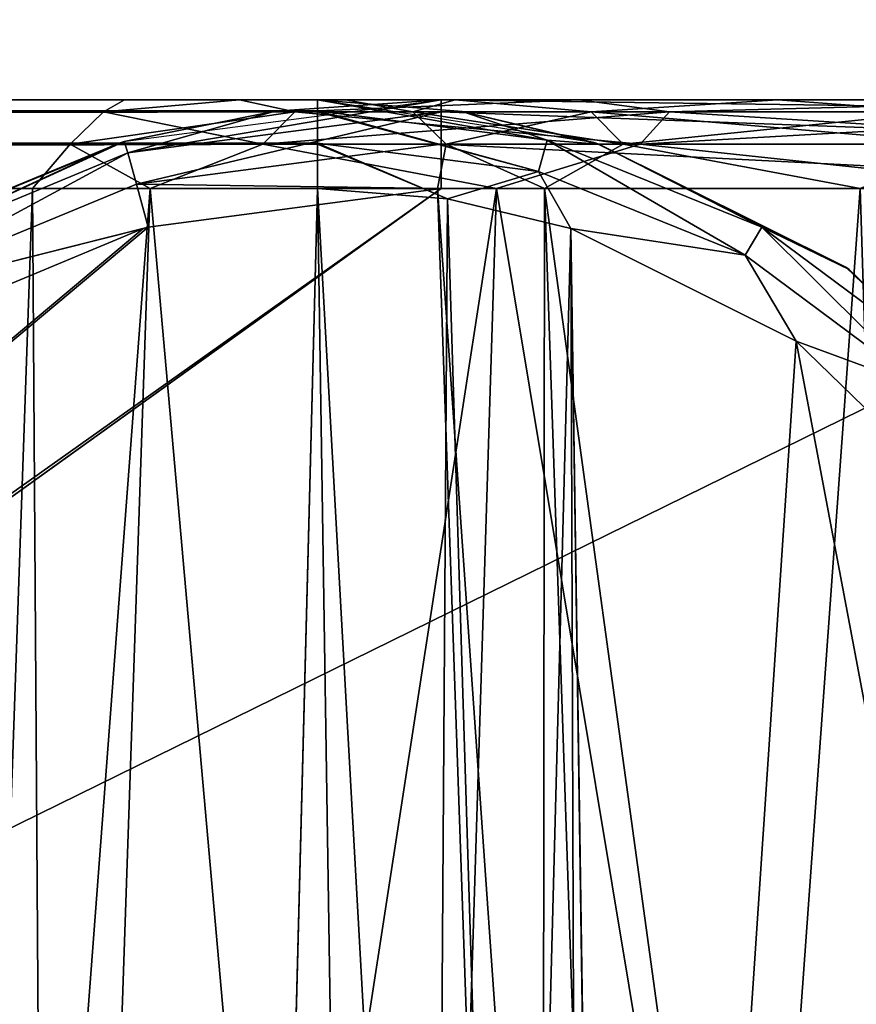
# Model space of a CAD drawing. Header units: millimetres. Extents: x -75 to 75, y -5 to 37.
# Tile 263 of 280: x 54.28 to 57.01, y 9.55 to 12.76. Entities that reach past the tile are written whole.
import ezdxf

# ---------------------------------------------------------------- set-up
doc = ezdxf.new("R2010")
doc.units = ezdxf.units.MM
doc.header["$LTSCALE"] = 101.851852
for name, color, linetype in [('14', 7, 'CONTINUOUS'), ('147', 7, 'CONTINUOUS'), ('152', 7, 'CONTINUOUS'), ('16', 7, 'CONTINUOUS'), ('163', 7, 'CONTINUOUS'), ('167', 7, 'CONTINUOUS'), ('171', 7, 'CONTINUOUS'), ('184', 7, 'CONTINUOUS'), ('187', 7, 'CONTINUOUS'), ('228', 7, 'CONTINUOUS'), ('326', 7, 'CONTINUOUS'), ('328', 7, 'CONTINUOUS'), ('331', 7, 'CONTINUOUS'), ('335', 7, 'CONTINUOUS'), ('336', 7, 'CONTINUOUS'), ('370', 7, 'CONTINUOUS'), ('374', 7, 'CONTINUOUS'), ('386', 7, 'CONTINUOUS'), ('390', 7, 'CONTINUOUS'), ('537', 7, 'CONTINUOUS'), ('538', 7, 'CONTINUOUS'), ('539', 7, 'CONTINUOUS'), ('542', 7, 'CONTINUOUS'), ('543', 7, 'CONTINUOUS'), ('544', 7, 'CONTINUOUS'), ('6', 7, 'CONTINUOUS'), ('8', 7, 'CONTINUOUS')]:
    doc.layers.add(name, color=color, linetype=linetype)

msp = doc.modelspace()

# ---------------------------------------------------------------- linework, layer by layer
at = {"layer": '14', "color": 251, "linetype": 'Continuous', "true_color": 0x565d62}
for points in [[(-58.6077, 7.0323, 96.607), (-58.9411, 32.5, 96.9404), (58.9411, 32.5, 96.9404), (-58.6077, 7.0323, 96.607)], [(-58.5539, 7.0314, 96.607), (-58.6077, 7.0323, 96.607), (58.9411, 32.5, 96.9404), (-58.5539, 7.0314, 96.607)], [(-58.5, 7.0311, 96.607), (-58.5539, 7.0314, 96.607), (58.9411, 32.5, 96.9404), (-58.5, 7.0311, 96.607)], [(-2.3593, 18.0402, 96.7511), (-58.5, 7.0311, 96.607), (58.9411, 32.5, 96.9404), (-2.3593, 18.0402, 96.7511)], [(2.5034, 7.0311, 96.607), (2.3593, 18.0402, 96.7511), (58.9411, 32.5, 96.9404), (2.5034, 7.0311, 96.607)], [(58.5, 7.0311, 96.607), (2.5034, 7.0311, 96.607), (58.9411, 32.5, 96.9404), (58.5, 7.0311, 96.607)]]:
    msp.add_3dface(points, dxfattribs=at)
at = {"layer": '147', "color": 251, "linetype": 'Continuous', "true_color": 0x464b4f}
for points in [[(55.2537, 12.5, -94.7611), (8.8734, 12.5, -94.552), (10.3562, 12.5, -94.0389), (55.2537, 12.5, -94.7611)], [(10.3562, 12.5, -94.7611), (8.8734, 12.5, -94.552), (55.2537, 12.5, -94.7611), (10.3562, 12.5, -94.7611)], [(55.2537, 12.5, -94.0389), (55.2537, 12.5, -94.7611), (10.3562, 12.5, -94.0389), (55.2537, 12.5, -94.0389)], [(54.9988, 12.5, -53.7048), (55.345, 12.5, -57), (54.6228, 12.5, -57), (54.9988, 12.5, -53.7048)], [(54.6228, 12.5, -57), (55.7024, 12.5, -60.1325), (54.9988, 12.5, -60.2952), (54.6228, 12.5, -57)], [(55.345, 12.5, -57), (55.7024, 12.5, -60.1325), (54.6228, 12.5, -57), (55.345, 12.5, -57)], [(55.345, 12.5, 57), (55.7024, 12.5, 53.8675), (54.6228, 12.5, 57), (55.345, 12.5, 57)], [(54.9988, 12.5, 60.2952), (55.345, 12.5, 57), (54.6228, 12.5, 57), (54.9988, 12.5, 60.2952)], [(54.6228, 12.5, 57), (55.7024, 12.5, 53.8675), (54.9988, 12.5, 53.7048), (54.6228, 12.5, 57)], [(56.1074, 12.5, -50.5791), (56.7563, 12.5, -50.8961), (54.9988, 12.5, -53.7048), (56.1074, 12.5, -50.5791)], [(56.7563, 12.5, -50.8961), (55.7024, 12.5, -53.8675), (54.9988, 12.5, -53.7048), (56.7563, 12.5, -50.8961)], [(55.7024, 12.5, -53.8675), (55.345, 12.5, -57), (54.9988, 12.5, -53.7048), (55.7024, 12.5, -53.8675)], [(54.9988, 12.5, -60.2952), (56.7563, 12.5, -63.1039), (56.1074, 12.5, -63.4209), (54.9988, 12.5, -60.2952)], [(55.7024, 12.5, -60.1325), (56.7563, 12.5, -63.1039), (54.9988, 12.5, -60.2952), (55.7024, 12.5, -60.1325)], [(54.9988, 12.5, 53.7048), (56.7563, 12.5, 50.8961), (56.1074, 12.5, 50.5791), (54.9988, 12.5, 53.7048)], [(55.7024, 12.5, 53.8675), (56.7563, 12.5, 50.8961), (54.9988, 12.5, 53.7048), (55.7024, 12.5, 53.8675)], [(56.1074, 12.5, 63.4209), (56.7563, 12.5, 63.1039), (54.9988, 12.5, 60.2952), (56.1074, 12.5, 63.4209)], [(56.7563, 12.5, 63.1039), (55.7024, 12.5, 60.1325), (54.9988, 12.5, 60.2952), (56.7563, 12.5, 63.1039)], [(55.7024, 12.5, 60.1325), (55.345, 12.5, 57), (54.9988, 12.5, 60.2952), (55.7024, 12.5, 60.1325)], [(55.6569, 12.5, 94.0389), (55.6569, 12.5, 94.7611), (58.5, 12.5, 94.0389), (55.6569, 12.5, 94.0389)], [(55.6569, 12.5, 94.7611), (60.1204, 12.5, 94.5478), (58.5, 12.5, 94.0389), (55.6569, 12.5, 94.7611)], [(58.5, 12.5, 94.7611), (60.1204, 12.5, 94.5478), (55.6569, 12.5, 94.7611), (58.5, 12.5, 94.7611)], [(57.8917, 12.5, -47.7834), (58.4525, 12.5, -48.2385), (56.1074, 12.5, -50.5791), (57.8917, 12.5, -47.7834)], [(58.4525, 12.5, -48.2385), (56.7563, 12.5, -50.8961), (56.1074, 12.5, -50.5791), (58.4525, 12.5, -48.2385)], [(56.1074, 12.5, -63.4209), (58.4525, 12.5, -65.7615), (57.8917, 12.5, -66.2166), (56.1074, 12.5, -63.4209)], [(56.7563, 12.5, -63.1039), (58.4525, 12.5, -65.7615), (56.1074, 12.5, -63.4209), (56.7563, 12.5, -63.1039)], [(56.1074, 12.5, 50.5791), (58.4525, 12.5, 48.2385), (57.8917, 12.5, 47.7834), (56.1074, 12.5, 50.5791)], [(56.7563, 12.5, 50.8961), (58.4525, 12.5, 48.2385), (56.1074, 12.5, 50.5791), (56.7563, 12.5, 50.8961)], [(57.8917, 12.5, 66.2166), (58.4525, 12.5, 65.7615), (56.1074, 12.5, 63.4209), (57.8917, 12.5, 66.2166)], [(58.4525, 12.5, 65.7615), (56.7563, 12.5, 63.1039), (56.1074, 12.5, 63.4209), (58.4525, 12.5, 65.7615)]]:
    msp.add_3dface(points, dxfattribs=at)
at = {"layer": '152', "color": 251, "linetype": 'Continuous', "true_color": 0x464b4f}
for points in [[(55.6569, 12.5, 94.7611), (55.1151, 12.4631, 94.0377), (54.6271, 12.3652, 94.7654), (55.6569, 12.5, 94.7611)], [(55.6569, 12.5, 94.7611), (55.6569, 12.5, 94.0389), (55.1151, 12.4631, 94.0377), (55.6569, 12.5, 94.7611)], [(55.1151, 12.4631, 94.0377), (54.6225, 12.3639, 94.0345), (54.6271, 12.3652, 94.7654), (55.1151, 12.4631, 94.0377)], [(54.6054, 12.3593, 94.0344), (53.6568, 11.964, 94.0216), (53.6713, 11.9724, 94.7781), (54.6054, 12.3593, 94.0344)], [(54.6271, 12.3652, 94.7654), (54.6054, 12.3593, 94.0344), (53.6713, 11.9724, 94.7781), (54.6271, 12.3652, 94.7654)], [(54.6225, 12.3639, 94.0345), (54.6054, 12.3593, 94.0344), (54.6271, 12.3652, 94.7654), (54.6225, 12.3639, 94.0345)]]:
    msp.add_3dface(points, dxfattribs=at)
at = {"layer": '16', "color": 251, "linetype": 'Continuous', "true_color": 0x565d62}
for points in [[(58.6077, 7.0323, -96.607), (58.9411, 32.5, -96.9404), (2.487, 28.0402, -96.882), (58.6077, 7.0323, -96.607)], [(2.9458, 7.0311, -96.607), (58.5, 7.0311, -96.607), (2.487, 28.0402, -96.882), (2.9458, 7.0311, -96.607)], [(58.5, 7.0311, -96.607), (58.5539, 7.0314, -96.607), (2.487, 28.0402, -96.882), (58.5, 7.0311, -96.607)], [(58.5539, 7.0314, -96.607), (58.6077, 7.0323, -96.607), (2.487, 28.0402, -96.882), (58.5539, 7.0314, -96.607)]]:
    msp.add_3dface(points, dxfattribs=at)
at = {"layer": '163', "color": 251, "linetype": 'Continuous', "true_color": 0x464b4f}
for points in [[(49.4942, 7.7872, 93.5846), (55.6569, 12.2105, 93.7391), (49.483, 7.7807, 93.5844), (49.4942, 7.7872, 93.5846)], [(55.6569, 12.2105, 93.7391), (58.5, 12.2105, 93.7391), (49.483, 7.7807, 93.5844), (55.6569, 12.2105, 93.7391)], [(58.5, 12.2105, 93.7391), (58.5, 7.4962, 93.5745), (49.483, 7.7807, 93.5844), (58.5, 12.2105, 93.7391)], [(50.3837, 8.4699, 93.6085), (55.6569, 12.2105, 93.7391), (49.4942, 7.7872, 93.5846), (50.3837, 8.4699, 93.6085)], [(54.7001, 12.0846, 93.7347), (55.6569, 12.2105, 93.7391), (50.3837, 8.4699, 93.6085), (54.7001, 12.0846, 93.7347)], [(54.6843, 12.0804, 93.7346), (54.7001, 12.0846, 93.7347), (50.3837, 8.4699, 93.6085), (54.6843, 12.0804, 93.7346)], [(53.8068, 11.7147, 93.7218), (54.6843, 12.0804, 93.7346), (50.3837, 8.4699, 93.6085), (53.8068, 11.7147, 93.7218)]]:
    msp.add_3dface(points, dxfattribs=at)
at = {"layer": '167', "color": 251, "linetype": 'Continuous', "true_color": 0x464b4f}
for points in [[(53.994, 2.7895, 57), (54.7067, 12.2105, 53.6373), (54.3861, 2.7895, 53.5632), (53.994, 2.7895, 57)], [(54.323, 12.2105, 57), (54.7067, 12.2105, 53.6373), (53.994, 2.7895, 57), (54.323, 12.2105, 57)], [(54.3861, 2.7895, 60.4368), (54.323, 12.2105, 57), (53.994, 2.7895, 57), (54.3861, 2.7895, 60.4368)], [(54.7067, 12.2105, 60.3627), (54.323, 12.2105, 57), (54.3861, 2.7895, 60.4368), (54.7067, 12.2105, 60.3627)], [(54.7067, 12.2105, 53.6373), (55.838, 12.2105, 50.4476), (54.3861, 2.7895, 53.5632), (54.7067, 12.2105, 53.6373)], [(54.3861, 2.7895, 53.5632), (55.838, 12.2105, 50.4476), (55.5424, 2.7895, 50.3031), (54.3861, 2.7895, 53.5632)], [(55.5424, 2.7895, 63.6969), (54.7067, 12.2105, 60.3627), (54.3861, 2.7895, 60.4368), (55.5424, 2.7895, 63.6969)], [(55.838, 12.2105, 63.5524), (54.7067, 12.2105, 60.3627), (55.5424, 2.7895, 63.6969), (55.838, 12.2105, 63.5524)], [(55.5424, 2.7895, 50.3031), (57.6588, 12.2105, 47.5946), (57.4034, 2.7895, 47.3873), (55.5424, 2.7895, 50.3031)], [(57.4034, 2.7895, 66.6127), (55.838, 12.2105, 63.5524), (55.5424, 2.7895, 63.6969), (57.4034, 2.7895, 66.6127)], [(55.838, 12.2105, 50.4476), (57.6588, 12.2105, 47.5946), (55.5424, 2.7895, 50.3031), (55.838, 12.2105, 50.4476)], [(57.6588, 12.2105, 66.4054), (55.838, 12.2105, 63.5524), (57.4034, 2.7895, 66.6127), (57.6588, 12.2105, 66.4054)]]:
    msp.add_3dface(points, dxfattribs=at)
at = {"layer": '171', "color": 251, "linetype": 'Continuous', "true_color": 0x464b4f}
for points in [[(54.323, 12.2105, -57), (54.7067, 12.2105, -60.3627), (53.994, 2.7895, -57), (54.323, 12.2105, -57)], [(53.994, 2.7895, -57), (54.7067, 12.2105, -60.3627), (54.3861, 2.7895, -60.4368), (53.994, 2.7895, -57)], [(54.3861, 2.7895, -53.5632), (54.323, 12.2105, -57), (53.994, 2.7895, -57), (54.3861, 2.7895, -53.5632)], [(54.7067, 12.2105, -53.6373), (54.323, 12.2105, -57), (54.3861, 2.7895, -53.5632), (54.7067, 12.2105, -53.6373)], [(55.5424, 2.7895, -50.3031), (54.7067, 12.2105, -53.6373), (54.3861, 2.7895, -53.5632), (55.5424, 2.7895, -50.3031)], [(54.7067, 12.2105, -60.3627), (55.838, 12.2105, -63.5524), (54.3861, 2.7895, -60.4368), (54.7067, 12.2105, -60.3627)], [(54.3861, 2.7895, -60.4368), (55.838, 12.2105, -63.5524), (55.5424, 2.7895, -63.6969), (54.3861, 2.7895, -60.4368)], [(55.838, 12.2105, -50.4476), (54.7067, 12.2105, -53.6373), (55.5424, 2.7895, -50.3031), (55.838, 12.2105, -50.4476)], [(57.4034, 2.7895, -47.3873), (55.838, 12.2105, -50.4476), (55.5424, 2.7895, -50.3031), (57.4034, 2.7895, -47.3873)], [(55.5424, 2.7895, -63.6969), (57.6588, 12.2105, -66.4054), (57.4034, 2.7895, -66.6127), (55.5424, 2.7895, -63.6969)], [(55.838, 12.2105, -63.5524), (57.6588, 12.2105, -66.4054), (55.5424, 2.7895, -63.6969), (55.838, 12.2105, -63.5524)], [(57.6588, 12.2105, -47.5946), (55.838, 12.2105, -50.4476), (57.4034, 2.7895, -47.3873), (57.6588, 12.2105, -47.5946)]]:
    msp.add_3dface(points, dxfattribs=at)
at = {"layer": '184', "color": 251, "linetype": 'Continuous', "true_color": 0x464b4f}
for points in [[(55.9839, 2.5, 57), (56.3249, 2.5, 54.0115), (55.6448, 12.2105, 57), (55.9839, 2.5, 57)], [(55.9945, 12.2105, 60.0649), (55.9839, 2.5, 57), (55.6448, 12.2105, 57), (55.9945, 12.2105, 60.0649)], [(55.6448, 12.2105, 57), (56.3249, 2.5, 54.0115), (55.9945, 12.2105, 53.9351), (55.6448, 12.2105, 57)], [(56.3249, 2.5, 59.9885), (55.9839, 2.5, 57), (55.9945, 12.2105, 60.0649), (56.3249, 2.5, 59.9885)], [(57.0256, 12.2105, 62.9722), (56.3249, 2.5, 59.9885), (55.9945, 12.2105, 60.0649), (57.0256, 12.2105, 62.9722)], [(56.3249, 2.5, 54.0115), (57.3303, 2.5, 51.1766), (55.9945, 12.2105, 53.9351), (56.3249, 2.5, 54.0115)], [(55.9945, 12.2105, 53.9351), (57.3303, 2.5, 51.1766), (57.0256, 12.2105, 51.0278), (55.9945, 12.2105, 53.9351)], [(57.3303, 2.5, 62.8234), (56.3249, 2.5, 59.9885), (57.0256, 12.2105, 62.9722), (57.3303, 2.5, 62.8234)]]:
    msp.add_3dface(points, dxfattribs=at)
at = {"layer": '187', "color": 251, "linetype": 'Continuous', "true_color": 0x464b4f}
for points in [[(55.9839, 2.5, -57), (56.3249, 2.5, -59.9885), (55.6448, 12.2105, -57), (55.9839, 2.5, -57)], [(55.6448, 12.2105, -57), (56.3249, 2.5, -59.9885), (55.9945, 12.2105, -60.0649), (55.6448, 12.2105, -57)], [(55.9945, 12.2105, -53.9351), (55.9839, 2.5, -57), (55.6448, 12.2105, -57), (55.9945, 12.2105, -53.9351)], [(56.3249, 2.5, -54.0115), (55.9839, 2.5, -57), (55.9945, 12.2105, -53.9351), (56.3249, 2.5, -54.0115)], [(57.0256, 12.2105, -51.0278), (56.3249, 2.5, -54.0115), (55.9945, 12.2105, -53.9351), (57.0256, 12.2105, -51.0278)], [(55.9945, 12.2105, -60.0649), (57.3303, 2.5, -62.8234), (57.0256, 12.2105, -62.9722), (55.9945, 12.2105, -60.0649)], [(56.3249, 2.5, -59.9885), (57.3303, 2.5, -62.8234), (55.9945, 12.2105, -60.0649), (56.3249, 2.5, -59.9885)], [(57.3303, 2.5, -51.1766), (56.3249, 2.5, -54.0115), (57.0256, 12.2105, -51.0278), (57.3303, 2.5, -51.1766)]]:
    msp.add_3dface(points, dxfattribs=at)
at = {"layer": '228', "color": 251, "linetype": 'Continuous', "true_color": 0x464b4f}
for points in [[(54.9162, 5.6242, -93.5091), (55.0838, 5.6242, -93.5091), (10.3562, 12.2105, -93.7391), (54.9162, 5.6242, -93.5091)], [(10.3562, 12.2105, -93.7391), (55.0838, 5.6242, -93.5091), (55.2537, 12.2105, -93.7391), (10.3562, 12.2105, -93.7391)], [(54.6527, 5.5791, -93.5075), (54.9162, 5.6242, -93.5091), (10.3562, 12.2105, -93.7391), (54.6527, 5.5791, -93.5075)], [(54.3735, 5.4232, -93.5021), (54.6527, 5.5791, -93.5075), (10.3562, 12.2105, -93.7391), (54.3735, 5.4232, -93.5021)], [(54.104, 5.1245, -93.4916), (54.3735, 5.4232, -93.5021), (10.3562, 12.2105, -93.7391), (54.104, 5.1245, -93.4916)], [(55.0838, 5.6242, -93.5091), (55.3557, 5.5761, -93.5074), (55.2537, 12.2105, -93.7391), (55.0838, 5.6242, -93.5091)], [(55.3557, 5.5761, -93.5074), (55.6319, 5.4188, -93.5019), (55.2537, 12.2105, -93.7391), (55.3557, 5.5761, -93.5074)], [(55.2537, 12.2105, -93.7391), (55.6319, 5.4188, -93.5019), (55.6784, 12.1769, -93.7379), (55.2537, 12.2105, -93.7391)], [(55.6319, 5.4188, -93.5019), (55.8963, 5.1241, -93.4916), (55.6784, 12.1769, -93.7379), (55.6319, 5.4188, -93.5019)], [(55.6784, 12.1769, -93.7379), (55.8963, 5.1241, -93.4916), (56.0803, 12.0808, -93.7346), (55.6784, 12.1769, -93.7379)], [(55.8963, 5.1241, -93.4916), (56.1061, 4.6713, -93.4758), (56.0803, 12.0808, -93.7346), (55.8963, 5.1241, -93.4916)], [(56.1061, 4.6713, -93.4758), (56.1967, 4.0893, -93.4555), (56.0803, 12.0808, -93.7346), (56.1061, 4.6713, -93.4758)], [(56.0803, 12.0808, -93.7346), (56.2194, 2.7895, -93.4101), (56.8159, 11.7126, -93.7217), (56.0803, 12.0808, -93.7346)], [(56.1967, 4.0893, -93.4555), (56.2194, 2.7895, -93.4101), (56.0803, 12.0808, -93.7346), (56.1967, 4.0893, -93.4555)], [(56.2194, 2.7895, -93.4101), (58.5, 2.7895, -93.4101), (56.8159, 11.7126, -93.7217), (56.2194, 2.7895, -93.4101)], [(56.8159, 11.7126, -93.7217), (58.5, 2.7895, -93.4101), (57.4066, 11.1399, -93.7017), (56.8159, 11.7126, -93.7217)]]:
    msp.add_3dface(points, dxfattribs=at)
at = {"layer": '326', "color": 251, "linetype": 'Continuous', "true_color": 0x464b4f}
for points in [[(55.2537, 12.5, -94.0389), (10.3562, 12.4615, -93.8919), (55.2537, 12.4648, -93.898), (55.2537, 12.5, -94.0389)], [(55.2537, 12.5, -94.0389), (10.3562, 12.5, -94.0389), (10.3562, 12.4615, -93.8919), (55.2537, 12.5, -94.0389)], [(55.2537, 12.4648, -93.898), (10.3562, 12.4615, -93.8919), (55.2537, 12.4615, -93.8919), (55.2537, 12.4648, -93.898)], [(55.2537, 12.4615, -93.8919), (10.3562, 12.3559, -93.7826), (55.2537, 12.3589, -93.7844), (55.2537, 12.4615, -93.8919)], [(10.3562, 12.4615, -93.8919), (10.3562, 12.3559, -93.7826), (55.2537, 12.4615, -93.8919), (10.3562, 12.4615, -93.8919)], [(55.2537, 12.3589, -93.7844), (10.3562, 12.3559, -93.7826), (55.2537, 12.356, -93.7827), (55.2537, 12.3589, -93.7844)], [(10.3562, 12.3559, -93.7826), (10.3562, 12.2105, -93.7391), (55.2537, 12.356, -93.7827), (10.3562, 12.3559, -93.7826)], [(10.3562, 12.2105, -93.7391), (55.2537, 12.2105, -93.7391), (55.2537, 12.356, -93.7827), (10.3562, 12.2105, -93.7391)]]:
    msp.add_3dface(points, dxfattribs=at)
at = {"layer": '328', "color": 251, "linetype": 'Continuous', "true_color": 0x464b4f}
for points in [[(54.6228, 12.5, -57), (54.9988, 12.5, -60.2952), (54.5547, 12.4616, -58.5232), (54.6228, 12.5, -57)], [(54.9988, 12.5, -53.7048), (54.5547, 12.4616, -55.4768), (55.1795, 12.4616, -52.4952), (54.9988, 12.5, -53.7048)], [(54.9988, 12.5, -53.7048), (54.6228, 12.5, -57), (54.5547, 12.4616, -55.4768), (54.9988, 12.5, -53.7048)], [(54.9988, 12.5, -60.2952), (55.1795, 12.4616, -61.5048), (54.5547, 12.4616, -58.5232), (54.9988, 12.5, -60.2952)], [(54.6228, 12.5, -57), (54.5547, 12.4616, -58.5232), (54.5547, 12.4616, -55.4768), (54.6228, 12.5, -57)], [(56.1074, 12.5, -50.5791), (54.9988, 12.5, -53.7048), (55.1795, 12.4616, -52.4952), (56.1074, 12.5, -50.5791)], [(54.9988, 12.5, -60.2952), (56.1074, 12.5, -63.4209), (55.1795, 12.4616, -61.5048), (54.9988, 12.5, -60.2952)], [(56.1074, 12.5, -50.5791), (55.1795, 12.4616, -52.4952), (56.4026, 12.4616, -49.7051), (56.1074, 12.5, -50.5791)], [(56.1074, 12.5, -63.4209), (56.4026, 12.4616, -64.2949), (55.1795, 12.4616, -61.5048), (56.1074, 12.5, -63.4209)], [(57.8917, 12.5, -47.7834), (56.1074, 12.5, -50.5791), (56.4026, 12.4616, -49.7051), (57.8917, 12.5, -47.7834)], [(56.1074, 12.5, -63.4209), (57.8917, 12.5, -66.2166), (56.4026, 12.4616, -64.2949), (56.1074, 12.5, -63.4209)], [(57.8917, 12.5, -47.7834), (56.4026, 12.4616, -49.7051), (58.1719, 12.4616, -47.2251), (57.8917, 12.5, -47.7834)], [(57.8917, 12.5, -66.2166), (58.1719, 12.4616, -66.7749), (56.4026, 12.4616, -64.2949), (57.8917, 12.5, -66.2166)], [(55.0753, 12.356, -61.5382), (54.4458, 12.356, -58.5345), (55.1795, 12.4616, -61.5048), (55.0753, 12.356, -61.5382)], [(54.4458, 12.356, -58.5345), (54.4458, 12.356, -55.4655), (54.5547, 12.4616, -58.5232), (54.4458, 12.356, -58.5345)], [(55.1795, 12.4616, -61.5048), (54.4458, 12.356, -58.5345), (54.5547, 12.4616, -58.5232), (55.1795, 12.4616, -61.5048)], [(54.4458, 12.356, -55.4655), (55.0753, 12.356, -52.4618), (54.5547, 12.4616, -55.4768), (54.4458, 12.356, -55.4655)], [(54.5547, 12.4616, -58.5232), (54.4458, 12.356, -55.4655), (54.5547, 12.4616, -55.4768), (54.5547, 12.4616, -58.5232)], [(54.5547, 12.4616, -55.4768), (55.0753, 12.356, -52.4618), (55.1795, 12.4616, -52.4952), (54.5547, 12.4616, -55.4768)], [(56.4026, 12.4616, -64.2949), (55.0753, 12.356, -61.5382), (55.1795, 12.4616, -61.5048), (56.4026, 12.4616, -64.2949)], [(55.0753, 12.356, -52.4618), (56.3074, 12.356, -49.651), (55.1795, 12.4616, -52.4952), (55.0753, 12.356, -52.4618)], [(56.3074, 12.356, -64.349), (55.0753, 12.356, -61.5382), (56.4026, 12.4616, -64.2949), (56.3074, 12.356, -64.349)], [(55.1795, 12.4616, -52.4952), (56.3074, 12.356, -49.651), (56.4026, 12.4616, -49.7051), (55.1795, 12.4616, -52.4952)], [(58.1719, 12.4616, -66.7749), (56.3074, 12.356, -64.349), (56.4026, 12.4616, -64.2949), (58.1719, 12.4616, -66.7749)], [(56.3074, 12.356, -49.651), (58.0899, 12.356, -47.1527), (56.4026, 12.4616, -49.7051), (56.3074, 12.356, -49.651)], [(58.0899, 12.356, -66.8473), (56.3074, 12.356, -64.349), (58.1719, 12.4616, -66.7749), (58.0899, 12.356, -66.8473)], [(56.4026, 12.4616, -49.7051), (58.0899, 12.356, -47.1527), (58.1719, 12.4616, -47.2251), (56.4026, 12.4616, -49.7051)], [(54.7067, 12.2105, -60.3627), (54.323, 12.2105, -57), (54.4458, 12.356, -58.5345), (54.7067, 12.2105, -60.3627)], [(54.323, 12.2105, -57), (54.7067, 12.2105, -53.6373), (54.4458, 12.356, -55.4655), (54.323, 12.2105, -57)], [(54.4458, 12.356, -58.5345), (54.323, 12.2105, -57), (54.4458, 12.356, -55.4655), (54.4458, 12.356, -58.5345)], [(54.4458, 12.356, -55.4655), (54.7067, 12.2105, -53.6373), (55.0753, 12.356, -52.4618), (54.4458, 12.356, -55.4655)], [(55.0753, 12.356, -61.5382), (54.7067, 12.2105, -60.3627), (54.4458, 12.356, -58.5345), (55.0753, 12.356, -61.5382)], [(54.7067, 12.2105, -53.6373), (55.838, 12.2105, -50.4476), (55.0753, 12.356, -52.4618), (54.7067, 12.2105, -53.6373)], [(55.838, 12.2105, -63.5524), (54.7067, 12.2105, -60.3627), (55.0753, 12.356, -61.5382), (55.838, 12.2105, -63.5524)], [(55.0753, 12.356, -52.4618), (55.838, 12.2105, -50.4476), (56.3074, 12.356, -49.651), (55.0753, 12.356, -52.4618)], [(56.3074, 12.356, -64.349), (55.838, 12.2105, -63.5524), (55.0753, 12.356, -61.5382), (56.3074, 12.356, -64.349)], [(55.838, 12.2105, -50.4476), (57.6588, 12.2105, -47.5946), (56.3074, 12.356, -49.651), (55.838, 12.2105, -50.4476)], [(57.6588, 12.2105, -66.4054), (55.838, 12.2105, -63.5524), (56.3074, 12.356, -64.349), (57.6588, 12.2105, -66.4054)], [(56.3074, 12.356, -49.651), (57.6588, 12.2105, -47.5946), (58.0899, 12.356, -47.1527), (56.3074, 12.356, -49.651)], [(58.0899, 12.356, -66.8473), (57.6588, 12.2105, -66.4054), (56.3074, 12.356, -64.349), (58.0899, 12.356, -66.8473)]]:
    msp.add_3dface(points, dxfattribs=at)
at = {"layer": '331', "color": 251, "linetype": 'Continuous', "true_color": 0x464b4f}
for points in [[(54.9988, 12.5, 53.7048), (55.1795, 12.4616, 52.4951), (54.5546, 12.4616, 55.4768), (54.9988, 12.5, 53.7048)], [(54.6228, 12.5, 57), (54.5546, 12.4616, 55.4768), (54.5546, 12.4616, 58.5232), (54.6228, 12.5, 57)], [(54.6228, 12.5, 57), (54.9988, 12.5, 53.7048), (54.5546, 12.4616, 55.4768), (54.6228, 12.5, 57)], [(54.9988, 12.5, 60.2952), (54.5546, 12.4616, 58.5232), (55.1794, 12.4616, 61.5049), (54.9988, 12.5, 60.2952)], [(54.9988, 12.5, 60.2952), (54.6228, 12.5, 57), (54.5546, 12.4616, 58.5232), (54.9988, 12.5, 60.2952)], [(54.9988, 12.5, 53.7048), (56.1074, 12.5, 50.5791), (55.1795, 12.4616, 52.4951), (54.9988, 12.5, 53.7048)], [(56.1074, 12.5, 63.4209), (54.9988, 12.5, 60.2952), (55.1794, 12.4616, 61.5049), (56.1074, 12.5, 63.4209)], [(56.1074, 12.5, 63.4209), (55.1794, 12.4616, 61.5049), (56.4025, 12.4616, 64.295), (56.1074, 12.5, 63.4209)], [(56.1074, 12.5, 50.5791), (56.4025, 12.4616, 49.705), (55.1795, 12.4616, 52.4951), (56.1074, 12.5, 50.5791)], [(57.8917, 12.5, 66.2166), (56.1074, 12.5, 63.4209), (56.4025, 12.4616, 64.295), (57.8917, 12.5, 66.2166)], [(56.1074, 12.5, 50.5791), (57.8917, 12.5, 47.7834), (56.4025, 12.4616, 49.705), (56.1074, 12.5, 50.5791)], [(57.8917, 12.5, 47.7834), (58.1719, 12.4616, 47.2251), (56.4025, 12.4616, 49.705), (57.8917, 12.5, 47.7834)], [(57.8917, 12.5, 66.2166), (56.4025, 12.4616, 64.295), (58.1718, 12.4615, 66.7749), (57.8917, 12.5, 66.2166)], [(55.0753, 12.356, 52.4618), (54.4458, 12.3559, 55.4655), (55.1795, 12.4616, 52.4951), (55.0753, 12.356, 52.4618)], [(54.4458, 12.3559, 55.4655), (54.4458, 12.3559, 58.5345), (54.5546, 12.4616, 55.4768), (54.4458, 12.3559, 55.4655)], [(55.1795, 12.4616, 52.4951), (54.4458, 12.3559, 55.4655), (54.5546, 12.4616, 55.4768), (55.1795, 12.4616, 52.4951)], [(54.4458, 12.3559, 58.5345), (55.0752, 12.3559, 61.5382), (54.5546, 12.4616, 58.5232), (54.4458, 12.3559, 58.5345)], [(54.5546, 12.4616, 55.4768), (54.4458, 12.3559, 58.5345), (54.5546, 12.4616, 58.5232), (54.5546, 12.4616, 55.4768)], [(54.5546, 12.4616, 58.5232), (55.0752, 12.3559, 61.5382), (55.1794, 12.4616, 61.5049), (54.5546, 12.4616, 58.5232)], [(55.0752, 12.3559, 61.5382), (56.3074, 12.3559, 64.349), (55.1794, 12.4616, 61.5049), (55.0752, 12.3559, 61.5382)], [(56.4025, 12.4616, 49.705), (55.0753, 12.356, 52.4618), (55.1795, 12.4616, 52.4951), (56.4025, 12.4616, 49.705)], [(56.3074, 12.356, 49.651), (55.0753, 12.356, 52.4618), (56.4025, 12.4616, 49.705), (56.3074, 12.356, 49.651)], [(55.1794, 12.4616, 61.5049), (56.3074, 12.3559, 64.349), (56.4025, 12.4616, 64.295), (55.1794, 12.4616, 61.5049)], [(58.1719, 12.4616, 47.2251), (56.3074, 12.356, 49.651), (56.4025, 12.4616, 49.705), (58.1719, 12.4616, 47.2251)], [(56.3074, 12.3559, 64.349), (58.0898, 12.3559, 66.8473), (56.4025, 12.4616, 64.295), (56.3074, 12.3559, 64.349)], [(58.0898, 12.356, 47.1527), (56.3074, 12.356, 49.651), (58.1719, 12.4616, 47.2251), (58.0898, 12.356, 47.1527)], [(56.4025, 12.4616, 64.295), (58.0898, 12.3559, 66.8473), (58.1718, 12.4615, 66.7749), (56.4025, 12.4616, 64.295)], [(54.7067, 12.2105, 53.6373), (54.323, 12.2105, 57), (54.4458, 12.3559, 55.4655), (54.7067, 12.2105, 53.6373)], [(54.323, 12.2105, 57), (54.7067, 12.2105, 60.3627), (54.4458, 12.3559, 58.5345), (54.323, 12.2105, 57)], [(54.4458, 12.3559, 55.4655), (54.323, 12.2105, 57), (54.4458, 12.3559, 58.5345), (54.4458, 12.3559, 55.4655)], [(55.0753, 12.356, 52.4618), (54.7067, 12.2105, 53.6373), (54.4458, 12.3559, 55.4655), (55.0753, 12.356, 52.4618)], [(54.4458, 12.3559, 58.5345), (54.7067, 12.2105, 60.3627), (55.0752, 12.3559, 61.5382), (54.4458, 12.3559, 58.5345)], [(55.838, 12.2105, 50.4476), (54.7067, 12.2105, 53.6373), (55.0753, 12.356, 52.4618), (55.838, 12.2105, 50.4476)], [(54.7067, 12.2105, 60.3627), (55.838, 12.2105, 63.5524), (55.0752, 12.3559, 61.5382), (54.7067, 12.2105, 60.3627)], [(55.0752, 12.3559, 61.5382), (55.838, 12.2105, 63.5524), (56.3074, 12.3559, 64.349), (55.0752, 12.3559, 61.5382)], [(56.3074, 12.356, 49.651), (55.838, 12.2105, 50.4476), (55.0753, 12.356, 52.4618), (56.3074, 12.356, 49.651)], [(57.6588, 12.2105, 47.5946), (55.838, 12.2105, 50.4476), (56.3074, 12.356, 49.651), (57.6588, 12.2105, 47.5946)], [(55.838, 12.2105, 63.5524), (57.6588, 12.2105, 66.4054), (56.3074, 12.3559, 64.349), (55.838, 12.2105, 63.5524)], [(58.0898, 12.356, 47.1527), (57.6588, 12.2105, 47.5946), (56.3074, 12.356, 49.651), (58.0898, 12.356, 47.1527)], [(56.3074, 12.3559, 64.349), (57.6588, 12.2105, 66.4054), (58.0898, 12.3559, 66.8473), (56.3074, 12.3559, 64.349)]]:
    msp.add_3dface(points, dxfattribs=at)
at = {"layer": '335', "color": 251, "linetype": 'Continuous', "true_color": 0x464b4f}
for points in [[(55.6569, 12.5, 94.0389), (58.5, 12.5, 94.0389), (58.5, 12.4615, 93.8919), (55.6569, 12.5, 94.0389)], [(55.6569, 12.5, 94.0389), (58.5, 12.4615, 93.8919), (55.6569, 12.4615, 93.8919), (55.6569, 12.5, 94.0389)], [(58.5, 12.4615, 93.8919), (58.5, 12.3559, 93.7826), (55.6569, 12.4615, 93.8919), (58.5, 12.4615, 93.8919)], [(55.6569, 12.4615, 93.8919), (58.5, 12.3559, 93.7826), (55.6569, 12.356, 93.7827), (55.6569, 12.4615, 93.8919)], [(58.5, 12.2105, 93.7391), (55.6569, 12.2105, 93.7391), (55.6569, 12.356, 93.7827), (58.5, 12.2105, 93.7391)], [(58.5, 12.3559, 93.7826), (58.5, 12.2105, 93.7391), (55.6569, 12.356, 93.7827), (58.5, 12.3559, 93.7826)]]:
    msp.add_3dface(points, dxfattribs=at)
at = {"layer": '336', "color": 251, "linetype": 'Continuous', "true_color": 0x464b4f}
for points in [[(55.1151, 12.4631, 94.0377), (55.6569, 12.5, 94.0389), (54.6337, 12.3271, 93.8875), (55.1151, 12.4631, 94.0377)], [(55.6569, 12.5, 94.0389), (55.6569, 12.4615, 93.8919), (54.6337, 12.3271, 93.8875), (55.6569, 12.5, 94.0389)], [(54.6225, 12.3639, 94.0345), (55.1151, 12.4631, 94.0377), (54.6337, 12.3271, 93.8875), (54.6225, 12.3639, 94.0345)], [(55.6569, 12.4615, 93.8919), (54.662, 12.2253, 93.7782), (54.6337, 12.3271, 93.8875), (55.6569, 12.4615, 93.8919)], [(55.6569, 12.4615, 93.8919), (55.6569, 12.356, 93.7827), (54.662, 12.2253, 93.7782), (55.6569, 12.4615, 93.8919)], [(53.6568, 11.964, 94.0216), (54.6054, 12.3593, 94.0344), (53.6783, 11.9318, 93.8743), (53.6568, 11.964, 94.0216)], [(54.6054, 12.3593, 94.0344), (54.6225, 12.3639, 94.0345), (53.6783, 11.9318, 93.8743), (54.6054, 12.3593, 94.0344)], [(53.6783, 11.9318, 93.8743), (54.6225, 12.3639, 94.0345), (54.6337, 12.3271, 93.8875), (53.6783, 11.9318, 93.8743)], [(55.6569, 12.356, 93.7827), (55.6569, 12.2105, 93.7391), (54.662, 12.2253, 93.7782), (55.6569, 12.356, 93.7827)], [(53.733, 11.8409, 93.7649), (53.6783, 11.9318, 93.8743), (54.6337, 12.3271, 93.8875), (53.733, 11.8409, 93.7649)], [(54.662, 12.2253, 93.7782), (53.733, 11.8409, 93.7649), (54.6337, 12.3271, 93.8875), (54.662, 12.2253, 93.7782)], [(54.7001, 12.0846, 93.7347), (53.733, 11.8409, 93.7649), (54.662, 12.2253, 93.7782), (54.7001, 12.0846, 93.7347)], [(55.6569, 12.2105, 93.7391), (54.7001, 12.0846, 93.7347), (54.662, 12.2253, 93.7782), (55.6569, 12.2105, 93.7391)], [(54.7001, 12.0846, 93.7347), (54.6843, 12.0804, 93.7346), (53.733, 11.8409, 93.7649), (54.7001, 12.0846, 93.7347)], [(54.6843, 12.0804, 93.7346), (53.8068, 11.7147, 93.7218), (53.733, 11.8409, 93.7649), (54.6843, 12.0804, 93.7346)]]:
    msp.add_3dface(points, dxfattribs=at)
at = {"layer": '370', "color": 251, "linetype": 'Continuous', "true_color": 0x464b4f}
for points in [[(55.7024, 12.5, 53.8675), (55.345, 12.5, 57), (55.5652, 12.4615, 55.5815), (55.7024, 12.5, 53.8675)], [(55.345, 12.5, 57), (55.7024, 12.5, 60.1325), (55.5652, 12.4615, 58.4185), (55.345, 12.5, 57)], [(55.345, 12.5, 57), (55.5652, 12.4615, 58.4185), (55.5652, 12.4615, 55.5815), (55.345, 12.5, 57)], [(55.7024, 12.5, 60.1325), (56.1471, 12.4615, 61.1951), (55.5652, 12.4615, 58.4185), (55.7024, 12.5, 60.1325)], [(55.7024, 12.5, 53.8675), (55.5652, 12.4615, 55.5815), (56.1471, 12.4615, 52.8049), (55.7024, 12.5, 53.8675)], [(56.7563, 12.5, 50.8961), (55.7024, 12.5, 53.8675), (56.1471, 12.4615, 52.8049), (56.7563, 12.5, 50.8961)], [(55.7024, 12.5, 60.1325), (56.7563, 12.5, 63.1039), (56.1471, 12.4615, 61.1951), (55.7024, 12.5, 60.1325)], [(56.7563, 12.5, 63.1039), (57.2861, 12.4615, 63.7933), (56.1471, 12.4615, 61.1951), (56.7563, 12.5, 63.1039)], [(56.7563, 12.5, 50.8961), (56.1471, 12.4615, 52.8049), (57.2861, 12.4615, 50.2067), (56.7563, 12.5, 50.8961)], [(56.7563, 12.5, 63.1039), (58.4525, 12.5, 65.7615), (57.2861, 12.4615, 63.7933), (56.7563, 12.5, 63.1039)], [(58.4525, 12.5, 48.2385), (56.7563, 12.5, 50.8961), (57.2861, 12.4615, 50.2067), (58.4525, 12.5, 48.2385)], [(55.5652, 12.4615, 55.5815), (56.2512, 12.3559, 52.8383), (56.1471, 12.4615, 52.8049), (55.5652, 12.4615, 55.5815)], [(55.5652, 12.4615, 58.4185), (55.674, 12.3559, 55.5928), (55.5652, 12.4615, 55.5815), (55.5652, 12.4615, 58.4185)], [(55.674, 12.3559, 55.5928), (56.2512, 12.3559, 52.8383), (55.5652, 12.4615, 55.5815), (55.674, 12.3559, 55.5928)], [(56.1471, 12.4615, 61.1951), (55.674, 12.3559, 58.4072), (55.5652, 12.4615, 58.4185), (56.1471, 12.4615, 61.1951)], [(55.674, 12.3559, 58.4072), (55.674, 12.3559, 55.5928), (55.5652, 12.4615, 58.4185), (55.674, 12.3559, 58.4072)], [(56.2512, 12.3559, 61.1617), (55.674, 12.3559, 58.4072), (56.1471, 12.4615, 61.1951), (56.2512, 12.3559, 61.1617)], [(56.1471, 12.4615, 52.8049), (57.3812, 12.3559, 50.2607), (57.2861, 12.4615, 50.2067), (56.1471, 12.4615, 52.8049)], [(56.2512, 12.3559, 52.8383), (57.3812, 12.3559, 50.2607), (56.1471, 12.4615, 52.8049), (56.2512, 12.3559, 52.8383)], [(57.2861, 12.4615, 63.7933), (56.2512, 12.3559, 61.1617), (56.1471, 12.4615, 61.1951), (57.2861, 12.4615, 63.7933)], [(57.3812, 12.3559, 63.7393), (56.2512, 12.3559, 61.1617), (57.2861, 12.4615, 63.7933), (57.3812, 12.3559, 63.7393)], [(55.674, 12.3559, 58.4072), (55.6448, 12.2105, 57), (55.674, 12.3559, 55.5928), (55.674, 12.3559, 58.4072)], [(55.6448, 12.2105, 57), (55.9945, 12.2105, 53.9351), (55.674, 12.3559, 55.5928), (55.6448, 12.2105, 57)], [(55.9945, 12.2105, 60.0649), (55.6448, 12.2105, 57), (55.674, 12.3559, 58.4072), (55.9945, 12.2105, 60.0649)], [(56.2512, 12.3559, 61.1617), (55.9945, 12.2105, 60.0649), (55.674, 12.3559, 58.4072), (56.2512, 12.3559, 61.1617)], [(55.674, 12.3559, 55.5928), (55.9945, 12.2105, 53.9351), (56.2512, 12.3559, 52.8383), (55.674, 12.3559, 55.5928)], [(55.9945, 12.2105, 53.9351), (57.0256, 12.2105, 51.0278), (56.2512, 12.3559, 52.8383), (55.9945, 12.2105, 53.9351)], [(57.0256, 12.2105, 62.9722), (55.9945, 12.2105, 60.0649), (56.2512, 12.3559, 61.1617), (57.0256, 12.2105, 62.9722)], [(57.3812, 12.3559, 63.7393), (57.0256, 12.2105, 62.9722), (56.2512, 12.3559, 61.1617), (57.3812, 12.3559, 63.7393)], [(56.2512, 12.3559, 52.8383), (57.0256, 12.2105, 51.0278), (57.3812, 12.3559, 50.2607), (56.2512, 12.3559, 52.8383)]]:
    msp.add_3dface(points, dxfattribs=at)
at = {"layer": '374', "color": 251, "linetype": 'Continuous', "true_color": 0x464b4f}
for points in [[(55.345, 12.5, -57), (55.5652, 12.4615, -55.5815), (55.5652, 12.4615, -58.4185), (55.345, 12.5, -57)], [(55.345, 12.5, -57), (55.7024, 12.5, -53.8675), (55.5652, 12.4615, -55.5815), (55.345, 12.5, -57)], [(55.7024, 12.5, -60.1325), (55.345, 12.5, -57), (55.5652, 12.4615, -58.4185), (55.7024, 12.5, -60.1325)], [(55.7024, 12.5, -53.8675), (56.1471, 12.4615, -52.8049), (55.5652, 12.4615, -55.5815), (55.7024, 12.5, -53.8675)], [(55.7024, 12.5, -60.1325), (55.5652, 12.4615, -58.4185), (56.1471, 12.4615, -61.1951), (55.7024, 12.5, -60.1325)], [(56.7563, 12.5, -63.1039), (55.7024, 12.5, -60.1325), (56.1471, 12.4615, -61.1951), (56.7563, 12.5, -63.1039)], [(55.7024, 12.5, -53.8675), (56.7563, 12.5, -50.8961), (56.1471, 12.4615, -52.8049), (55.7024, 12.5, -53.8675)], [(56.7563, 12.5, -63.1039), (56.1471, 12.4615, -61.1951), (57.2861, 12.4615, -63.7933), (56.7563, 12.5, -63.1039)], [(56.7563, 12.5, -50.8961), (57.2861, 12.4615, -50.2067), (56.1471, 12.4615, -52.8049), (56.7563, 12.5, -50.8961)], [(58.4525, 12.5, -65.7615), (56.7563, 12.5, -63.1039), (57.2861, 12.4615, -63.7933), (58.4525, 12.5, -65.7615)], [(56.7563, 12.5, -50.8961), (58.4525, 12.5, -48.2385), (57.2861, 12.4615, -50.2067), (56.7563, 12.5, -50.8961)], [(55.674, 12.3559, -55.5928), (55.674, 12.3559, -58.4072), (55.5652, 12.4615, -55.5815), (55.674, 12.3559, -55.5928)], [(56.1471, 12.4615, -52.8049), (55.674, 12.3559, -55.5928), (55.5652, 12.4615, -55.5815), (56.1471, 12.4615, -52.8049)], [(55.674, 12.3559, -58.4072), (56.2512, 12.3559, -61.1617), (55.5652, 12.4615, -58.4185), (55.674, 12.3559, -58.4072)], [(55.5652, 12.4615, -55.5815), (55.674, 12.3559, -58.4072), (55.5652, 12.4615, -58.4185), (55.5652, 12.4615, -55.5815)], [(55.5652, 12.4615, -58.4185), (56.2512, 12.3559, -61.1617), (56.1471, 12.4615, -61.1951), (55.5652, 12.4615, -58.4185)], [(56.2512, 12.3559, -52.8383), (55.674, 12.3559, -55.5928), (56.1471, 12.4615, -52.8049), (56.2512, 12.3559, -52.8383)], [(56.1471, 12.4615, -61.1951), (57.3812, 12.3559, -63.7393), (57.2861, 12.4615, -63.7933), (56.1471, 12.4615, -61.1951)], [(56.2512, 12.3559, -61.1617), (57.3812, 12.3559, -63.7393), (56.1471, 12.4615, -61.1951), (56.2512, 12.3559, -61.1617)], [(57.2861, 12.4615, -50.2067), (56.2512, 12.3559, -52.8383), (56.1471, 12.4615, -52.8049), (57.2861, 12.4615, -50.2067)], [(57.3812, 12.3559, -50.2607), (56.2512, 12.3559, -52.8383), (57.2861, 12.4615, -50.2067), (57.3812, 12.3559, -50.2607)], [(55.674, 12.3559, -55.5928), (55.6448, 12.2105, -57), (55.674, 12.3559, -58.4072), (55.674, 12.3559, -55.5928)], [(55.6448, 12.2105, -57), (55.9945, 12.2105, -60.0649), (55.674, 12.3559, -58.4072), (55.6448, 12.2105, -57)], [(55.9945, 12.2105, -53.9351), (55.6448, 12.2105, -57), (55.674, 12.3559, -55.5928), (55.9945, 12.2105, -53.9351)], [(55.674, 12.3559, -58.4072), (55.9945, 12.2105, -60.0649), (56.2512, 12.3559, -61.1617), (55.674, 12.3559, -58.4072)], [(56.2512, 12.3559, -52.8383), (55.9945, 12.2105, -53.9351), (55.674, 12.3559, -55.5928), (56.2512, 12.3559, -52.8383)], [(55.9945, 12.2105, -60.0649), (57.0256, 12.2105, -62.9722), (56.2512, 12.3559, -61.1617), (55.9945, 12.2105, -60.0649)], [(57.0256, 12.2105, -51.0278), (55.9945, 12.2105, -53.9351), (56.2512, 12.3559, -52.8383), (57.0256, 12.2105, -51.0278)], [(56.2512, 12.3559, -61.1617), (57.0256, 12.2105, -62.9722), (57.3812, 12.3559, -63.7393), (56.2512, 12.3559, -61.1617)], [(57.3812, 12.3559, -50.2607), (57.0256, 12.2105, -51.0278), (56.2512, 12.3559, -52.8383), (57.3812, 12.3559, -50.2607)]]:
    msp.add_3dface(points, dxfattribs=at)
at = {"layer": '386', "color": 251, "linetype": 'Continuous', "true_color": 0x464b4f}
for points in [[(55.2537, 12.5, -94.7611), (55.7256, 12.4627, -94.0377), (56.1598, 12.3599, -94.7655), (55.2537, 12.5, -94.7611)], [(55.2537, 12.5, -94.7611), (55.2537, 12.5, -94.0389), (55.7256, 12.4627, -94.0377), (55.2537, 12.5, -94.7611)], [(55.7256, 12.4627, -94.0377), (56.1722, 12.3559, -94.0344), (56.1598, 12.3599, -94.7655), (55.7256, 12.4627, -94.0377)], [(56.1598, 12.3599, -94.7655), (56.1722, 12.3559, -94.0344), (56.9788, 11.9544, -94.7782), (56.1598, 12.3599, -94.7655)], [(56.1722, 12.3559, -94.0344), (56.9895, 11.9469, -94.0215), (56.9788, 11.9544, -94.7782), (56.1722, 12.3559, -94.0344)], [(56.9788, 11.9544, -94.7782), (56.9895, 11.9469, -94.0215), (57.6379, 11.3209, -94.7981), (56.9788, 11.9544, -94.7782)], [(56.9895, 11.9469, -94.0215), (57.6458, 11.3105, -94.0015), (57.6379, 11.3209, -94.7981), (56.9895, 11.9469, -94.0215)]]:
    msp.add_3dface(points, dxfattribs=at)
at = {"layer": '390', "color": 251, "linetype": 'Continuous', "true_color": 0x464b4f}
for points in [[(55.2537, 12.5, -94.0389), (55.2537, 12.4648, -93.898), (56.0034, 12.3683, -93.8946), (55.2537, 12.5, -94.0389)], [(55.7256, 12.4627, -94.0377), (55.2537, 12.5, -94.0389), (56.0034, 12.3683, -93.8946), (55.7256, 12.4627, -94.0377)], [(55.2537, 12.4648, -93.898), (55.9755, 12.266, -93.7812), (56.0034, 12.3683, -93.8946), (55.2537, 12.4648, -93.898)], [(55.2537, 12.4648, -93.898), (55.2537, 12.4615, -93.8919), (55.9755, 12.266, -93.7812), (55.2537, 12.4648, -93.898)], [(55.2537, 12.4615, -93.8919), (55.2537, 12.3589, -93.7844), (55.9755, 12.266, -93.7812), (55.2537, 12.4615, -93.8919)], [(56.1722, 12.3559, -94.0344), (55.7256, 12.4627, -94.0377), (56.0034, 12.3683, -93.8946), (56.1722, 12.3559, -94.0344)], [(55.2537, 12.3589, -93.7844), (55.6784, 12.1769, -93.7379), (55.9755, 12.266, -93.7812), (55.2537, 12.3589, -93.7844)], [(55.6784, 12.1769, -93.7379), (55.2537, 12.3589, -93.7844), (55.2537, 12.356, -93.7827), (55.6784, 12.1769, -93.7379)], [(55.2537, 12.2105, -93.7391), (55.6784, 12.1769, -93.7379), (55.2537, 12.356, -93.7827), (55.2537, 12.2105, -93.7391)], [(55.9755, 12.266, -93.7812), (56.6502, 11.9933, -93.7717), (56.0034, 12.3683, -93.8946), (55.9755, 12.266, -93.7812)], [(56.0034, 12.3683, -93.8946), (56.6502, 11.9933, -93.7717), (56.704, 12.0852, -93.8847), (56.0034, 12.3683, -93.8946)], [(56.1722, 12.3559, -94.0344), (56.0034, 12.3683, -93.8946), (56.704, 12.0852, -93.8847), (56.1722, 12.3559, -94.0344)], [(56.9895, 11.9469, -94.0215), (56.1722, 12.3559, -94.0344), (56.704, 12.0852, -93.8847), (56.9895, 11.9469, -94.0215)], [(55.6784, 12.1769, -93.7379), (56.0803, 12.0808, -93.7346), (55.9755, 12.266, -93.7812), (55.6784, 12.1769, -93.7379)], [(55.9755, 12.266, -93.7812), (56.0803, 12.0808, -93.7346), (56.6502, 11.9933, -93.7717), (55.9755, 12.266, -93.7812)], [(56.0803, 12.0808, -93.7346), (56.8159, 11.7126, -93.7217), (56.6502, 11.9933, -93.7717), (56.0803, 12.0808, -93.7346)], [(56.6502, 11.9933, -93.7717), (57.2337, 11.5587, -93.7565), (56.704, 12.0852, -93.8847), (56.6502, 11.9933, -93.7717)], [(56.704, 12.0852, -93.8847), (57.2337, 11.5587, -93.7565), (57.3101, 11.6339, -93.869), (56.704, 12.0852, -93.8847)], [(56.9895, 11.9469, -94.0215), (56.704, 12.0852, -93.8847), (57.3101, 11.6339, -93.869), (56.9895, 11.9469, -94.0215)], [(56.6502, 11.9933, -93.7717), (56.8159, 11.7126, -93.7217), (57.2337, 11.5587, -93.7565), (56.6502, 11.9933, -93.7717)], [(57.6458, 11.3105, -94.0015), (56.9895, 11.9469, -94.0215), (57.3101, 11.6339, -93.869), (57.6458, 11.3105, -94.0015)], [(56.8159, 11.7126, -93.7217), (57.4066, 11.1399, -93.7017), (57.2337, 11.5587, -93.7565), (56.8159, 11.7126, -93.7217)]]:
    msp.add_3dface(points, dxfattribs=at)
at = {"layer": '537', "linetype": 'Continuous'}
msp.add_3dface([(57, 28.1, 27), (0, 28.1, 27), (38.5, 10.6, -14), (57, 28.1, 27)], dxfattribs=at)
at = {"layer": '538', "linetype": 'Continuous'}
msp.add_3dface([(0, 28.1, -87), (57, 28.1, -87), (38.5, 10.6, -46), (0, 28.1, -87)], dxfattribs=at)
at = {"layer": '539', "linetype": 'Continuous'}
for points in [[(57, 28.1, -87), (57, 28.1, -30), (38.5, 10.6, -46), (57, 28.1, -87)], [(57, 28.1, -30), (57, 28.1, 27), (38.5, 10.6, -14), (57, 28.1, -30)], [(38.5, 10.6, -46), (57, 28.1, -30), (38.5, 10.6, -14), (38.5, 10.6, -46)]]:
    msp.add_3dface(points, dxfattribs=at)
at = {"layer": '542', "linetype": 'Continuous'}
for points in [[(-56.8408, 28.5, 26.9182), (56.8408, 28.5, 26.9182), (-38.3408, 11, -14.0818), (-56.8408, 28.5, 26.9182)], [(56.8408, 28.5, 26.9182), (38.3408, 11, -14.0818), (-38.3408, 11, -14.0818), (56.8408, 28.5, 26.9182)]]:
    msp.add_3dface(points, dxfattribs=at)
at = {"layer": '543', "linetype": 'Continuous'}
msp.add_3dface([(56.8408, 28.5, -86.9182), (-56.8408, 28.5, -86.9182), (38.3408, 11, -45.9182), (56.8408, 28.5, -86.9182)], dxfattribs=at)
at = {"layer": '544', "linetype": 'Continuous'}
for points in [[(56.8408, 28.5, -86.9182), (38.3408, 11, -45.9182), (38.3408, 11, -14.0818), (56.8408, 28.5, -86.9182)], [(56.8408, 28.5, 26.9182), (56.8408, 28.5, -86.9182), (38.3408, 11, -14.0818), (56.8408, 28.5, 26.9182)]]:
    msp.add_3dface(points, dxfattribs=at)
at = {"layer": '6', "color": 251, "linetype": 'Continuous', "true_color": 0x565d62}
for points in [[(58.517, 0, 104.5156), (59.0014, 37, 105), (-0.5, 37, 105), (58.517, 0, 104.5156)], [(-0.5, 0, 104.5156), (58.517, 0, 104.5156), (-0.5, 37, 105), (-0.5, 0, 104.5156)]]:
    msp.add_3dface(points, dxfattribs=at)
at = {"layer": '8', "color": 251, "linetype": 'Continuous', "true_color": 0x565d62}
for points in [[(-58.517, 0, -104.5156), (-59.0014, 37, -105), (59.0014, 37, -105), (-58.517, 0, -104.5156)], [(58.517, 0, -104.5156), (-58.517, 0, -104.5156), (59.0014, 37, -105), (58.517, 0, -104.5156)]]:
    msp.add_3dface(points, dxfattribs=at)

doc.saveas('drawing.dxf')
